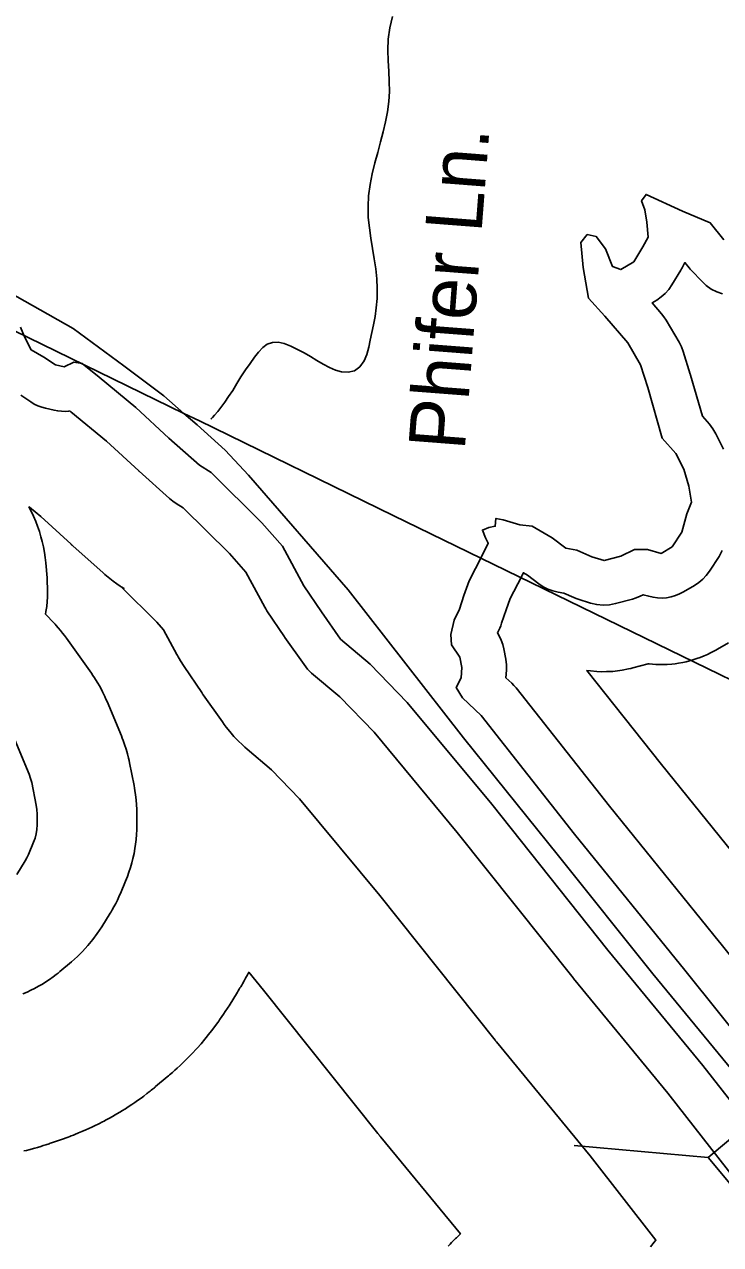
# Model space of a CAD drawing. Extents: x 1950930 to 2061844, y 904556 to 1017002.
# Drawn here: x 1964405 to 1965577, y 992041 to 994094 of the extents above; entities that cross this region are included whole.
import ezdxf

# ---------------------------------------------------------------- set-up
doc = ezdxf.new("R2010")
doc.units = 0
for name, color, linetype in [('Exist Hydrographic Buffer Line', 7, 'Continuous'), ('Exist Hydrographic Lake Shore', 7, 'Continuous'), ('Exist Road Non-System Type 51', 7, 'Continuous'), ('Exist Road Non-System Type 51 Label', 7, 'Continuous'), ('Exist Road Primary NC Attributed', 7, 'Continuous'), ('Exist Road Primary NC Structure Standard Bridge CELL', 7, 'Continuous'), ('Exist Utilities Electrical Transmission Line', 7, 'Continuous')]:
    doc.layers.add(name, color=color, linetype=linetype)

msp = doc.modelspace()

# ---------------------------------------------------------------- linework, layer by layer
at = {"layer": 'Exist Hydrographic Buffer Line'}
for points in [[(1965580.2, 993640.3), (1965570.4, 993643.7), (1965561.2, 993648.4), (1965552.7, 993654.3), (1965545, 993661.4), (1965527.6, 993679.9), (1965525.7, 993682), (1965523.9, 993684.2), (1965516.9, 993692.8), (1965512.2, 993684), (1965511.2, 993682.2), (1965510.1, 993680.3), (1965494.9, 993655.3), (1965489.7, 993647.8), (1965483.7, 993641), (1965476.9, 993635.1), (1965469.4, 993629.9), (1965461.5, 993625.2), (1965477.2, 993607), (1965481.4, 993601.7), (1965485.1, 993596), (1965506.9, 993558.9), (1965510.8, 993551.3), (1965513.8, 993543.4), (1965525.8, 993505.2), (1965526, 993504.3), (1965526.3, 993503.5), (1965546.2, 993434.5), (1965558.1, 993420.9), (1965563.9, 993413.3), (1965568.7, 993405), (1965581.8, 993378.9)], [(1965646.3, 992093.3), (1965488.3, 992295.4), (1965329.3, 992488.7), (1965328.9, 992489.2), (1965328.6, 992489.6), (1965133.5, 992734.3), (1964993.6, 992902.8), (1964936, 992962.4), (1964888.7, 993002.5), (1964881.8, 993009.2), (1964875.9, 993016.6), (1964843.7, 993062.4), (1964843.3, 993063), (1964842.9, 993063.6), (1964813.5, 993107.2), (1964811.5, 993110.3), (1964809.7, 993113.4), (1964777.9, 993172.3), (1964750.3, 993203.3), (1964672.7, 993280.5), (1964660.6, 993287.9), (1964655, 993291.7), (1964649.7, 993296), (1964598.5, 993341.8), (1964598.1, 993342.2), (1964597.7, 993342.5), (1964543.6, 993392.4), (1964483.4, 993442.1), (1964481.9, 993443.3), (1964479.9, 993443), (1964473.7, 993442.6), (1964467.5, 993442.7), (1964461.3, 993443.4), (1964455.2, 993444.5), (1964441, 993447.8), (1964434.5, 993449.6), (1964428.1, 993452), (1964422, 993455), (1964416.2, 993458.5), (1964399.3, 993469.8)], [(1965458.6, 992036.9), (1965465, 992045.1), (1965468, 992048.5), (1965357.2, 992190.3), (1965199.5, 992382), (1965199.3, 992382.3), (1965199.1, 992382.5), (1965198.8, 992383), (1965198.4, 992383.5), (1965198, 992383.9), (1965197.6, 992384.4), (1965197.4, 992384.6), (1965197.2, 992384.9), (1965003.2, 992628.3), (1964868.3, 992790.6), (1964820.9, 992839.7), (1964780, 992874.4), (1964776, 992877.9), (1964772.1, 992881.6), (1964765.2, 992888.2), (1964757.7, 992895.9), (1964750.8, 992904.1), (1964744.8, 992911.5), (1964741.5, 992915.8), (1964738.4, 992920.1), (1964706.2, 992965.9), (1964706, 992966.2), (1964705.8, 992966.5), (1964705.4, 992967.1), (1964704.9, 992967.7), (1964704.5, 992968.4), (1964704.1, 992969), (1964703.9, 992969.3), (1964703.7, 992969.6), (1964674.2, 993013.2), (1964673.1, 993014.9), (1964672, 993016.6), (1964670, 993019.7), (1964667.8, 993023.2), (1964665.8, 993026.8), (1964663.9, 993029.9), (1964662.9, 993031.7), (1964661.9, 993033.5), (1964639.4, 993075.3), (1964628.2, 993087.9), (1964568.2, 993147.5), (1964573, 993144.6), (1964569.8, 993146.6), (1964566.6, 993148.7), (1964561, 993152.5), (1964554.8, 993156.9), (1964548.8, 993161.5), (1964543.5, 993165.8), (1964540.6, 993168.3), (1964537.8, 993170.8), (1964486.6, 993216.5), (1964486.3, 993216.8), (1964486.1, 993217), (1964485.6, 993217.4), (1964485.2, 993217.8), (1964484.7, 993218.2), (1964484.3, 993218.6), (1964484, 993218.8), (1964483.8, 993219), (1964433.2, 993265.8), (1964413.9, 993281.6), (1964412.9, 993281.9), (1964416.6, 993274.7), (1964420.7, 993266.2), (1964424.3, 993257.5), (1964427.4, 993249.7), (1964430.5, 993240.8), (1964433.1, 993231.8), (1964435.2, 993223.7), (1964437.3, 993214.5), (1964438.9, 993205.2), (1964440.1, 993196.9), (1964440.7, 993192.3), (1964441.2, 993187.6), (1964443.4, 993162.5), (1964443.7, 993158.3), (1964443.9, 993154.2), (1964444.2, 993146.7), (1964444.3, 993138.4), (1964444, 993130), (1964443.5, 993122.6), (1964442.8, 993114.3), (1964441.6, 993106), (1964440.9, 993101.7), (1964455.2, 993086.5), (1964457.2, 993084.4), (1964459, 993082.3), (1964462.4, 993078.5), (1964466, 993074.2), (1964469.6, 993069.7), (1964472.6, 993065.7), (1964474.3, 993063.4), (1964476, 993061.1), (1964518, 993002.3), (1964520.6, 992998.4), (1964523.2, 992994.4), (1964527.7, 992987.2), (1964532.6, 992979.1), (1964536.9, 992970.7), (1964540.6, 992963), (1964542.6, 992958.7), (1964544.5, 992954.4), (1964568.5, 992896.6), (1964570, 992892.8), (1964571.4, 992888.9), (1964573.9, 992882), (1964576.5, 992874.2), (1964578.7, 992866.3), (1964580.5, 992859.1), (1964581.4, 992855.1), (1964582.3, 992851.1), (1964589.9, 992813), (1964590.7, 992808.9), (1964591.4, 992804.8), (1964592.4, 992797.5), (1964593.5, 992789.3), (1964594.1, 992781), (1964594.4, 992773.6), (1964594.6, 992769.5), (1964594.6, 992765.3), (1964594.6, 992746.8), (1964594.6, 992742.6), (1964594.4, 992738.4), (1964594.1, 992731), (1964593.4, 992722.6), (1964592.4, 992714.3), (1964591.3, 992707), (1964589.8, 992698.7), (1964588, 992690.6), (1964586.1, 992683.3), (1964583.9, 992675.3), (1964581.2, 992667.4), (1964578.7, 992660.3), (1964577.2, 992656.4), (1964575.6, 992652.5), (1964566.9, 992631.8), (1964565.6, 992628.8), (1964564.3, 992625.9), (1964561.8, 992620.6), (1964558.9, 992614.7), (1964555.8, 992608.9), (1964552.9, 992603.9), (1964551.3, 992601), (1964549.6, 992598.2), (1964535.4, 992575.3), (1964531.7, 992569.7), (1964527.9, 992564.2), (1964520.7, 992554.4), (1964512.3, 992543.9), (1964503, 992534.1), (1964494.4, 992525.6), (1964489.5, 992521), (1964484.4, 992516.6), (1964464.8, 992500.2), (1964461.9, 992497.8), (1964458.9, 992495.5), (1964453.6, 992491.5), (1964447.5, 992487), (1964441.2, 992482.9), (1964435.5, 992479.3), (1964429, 992475.5), (1964422.4, 992471.9), (1964416.4, 992468.9), (1964409.7, 992465.6), (1964402.7, 992462.6)], [(1965579.7, 993208.5), (1965574.3, 993198.6), (1965557.9, 993173.6), (1965552.8, 993166.6), (1965546.9, 993160.3), (1965540.3, 993154.7), (1965533.1, 993149.9), (1965514.6, 993139), (1965507.9, 993135.5), (1965500.8, 993132.6), (1965493.5, 993130.6), (1965486, 993129.2), (1965478.5, 993128.6), (1965470.9, 993128.8), (1965463.3, 993129.8), (1965455.9, 993131.5), (1965446.7, 993134.1), (1965441.3, 993131.5), (1965435, 993128.9), (1965428.5, 993126.8), (1965400.2, 993119.2), (1965389.7, 993117.2), (1965379.1, 993116.6), (1965368.5, 993117.6), (1965358.1, 993120.1), (1965337.4, 993126.7), (1965333.7, 993127.9), (1965330.1, 993129.4), (1965313.1, 993136.8), (1965303.4, 993138.5), (1965294.7, 993140.6), (1965286.3, 993143.6), (1965278.3, 993147.7), (1965270.9, 993152.7), (1965251.8, 993167.3), (1965245, 993171.2), (1965243.1, 993167.1), (1965242.4, 993165.7), (1965241.7, 993164.3), (1965222.5, 993127.9), (1965215.8, 993108.6), (1965208.3, 993086.2), (1965206.8, 993082), (1965205.1, 993077.9), (1965201.2, 993069.8), (1965204.2, 993064.9), (1965207.6, 993057.9), (1965210.2, 993050.5), (1965212, 993043), (1965215.3, 993025.5), (1965216.4, 993016.3), (1965216.4, 993007.1), (1965215.6, 992994.6), (1965225.3, 992985.5), (1965229.1, 992981.6), (1965232.6, 992977.5), (1965389.7, 992778.4), (1965575.1, 992549.8), (1965575.3, 992549.6), (1965575.5, 992549.4), (1965693.1, 992402.2)], [(1965589.9, 993053.4), (1965571.4, 993042.5), (1965569, 993041.1), (1965566.5, 993039.7), (1965559.7, 993036.2), (1965554.6, 993033.7), (1965549.4, 993031.5), (1965542.4, 993028.6), (1965537.1, 993026.7), (1965531.6, 993025), (1965524.3, 993022.9), (1965518.8, 993021.5), (1965513.3, 993020.3), (1965505.8, 993019), (1965500.2, 993018.1), (1965494.6, 993017.5), (1965487, 993017), (1965481.3, 993016.7), (1965475.7, 993016.7), (1965468.1, 993016.9), (1965462.4, 993017.2), (1965456.7, 993017.7), (1965454.9, 993018), (1965429.3, 993011.1), (1965425.5, 993010.1), (1965421.6, 993009.3), (1965411.1, 993007.2), (1965403.2, 993006), (1965395.3, 993005.3), (1965384.6, 993004.8), (1965376.7, 993004.7), (1965368.7, 993005.1), (1965358.1, 993006.1), (1965352, 993006.9), (1965477.1, 992848.4), (1965662.1, 992620.4)], [(1964389.3, 992890), (1964413.3, 992832.2), (1964415.8, 992825.3), (1964417.6, 992818.2), (1964425.2, 992780), (1964426.3, 992772.7), (1964426.6, 992765.3), (1964426.6, 992746.8), (1964426.3, 992739.3), (1964425.2, 992732), (1964423.3, 992724.7), (1964420.8, 992717.7), (1964412.1, 992697), (1964409.6, 992691.7), (1964406.7, 992686.6), (1964392.5, 992663.7)], [(1965118.4, 992038.5), (1965121.6, 992041.8), (1965124, 992044.3), (1965126.4, 992046.7), (1965129.7, 992049.9), (1965130.9, 992051.1), (1965132.2, 992052.3), (1965138.1, 992057.9), (1965139, 992058.9), (1965004.9, 992221.9), (1965004.8, 992222), (1965004.8, 992222.1), (1965004.6, 992222.4), (1965004.4, 992222.6), (1965004.3, 992222.7), (1965004.1, 992223), (1965004, 992223.1), (1965003.9, 992223.2), (1965003.5, 992223.6), (1965003.4, 992223.8), (1965003.2, 992224), (1965002.8, 992224.5), (1965002.5, 992224.9), (1965002.2, 992225.2), (1965001.8, 992225.7), (1965001.7, 992225.9), (1965001.5, 992226.1), (1965001.2, 992226.6), (1965001.1, 992226.6), (1965001, 992226.7), (1965000.8, 992227), (1965000.7, 992227.2), (1965000.5, 992227.4), (1965000.3, 992227.6), (1965000.2, 992227.7), (1965000.2, 992227.8), (1964807.7, 992469.2), (1964782.8, 992499.2), (1964780.6, 992494.9), (1964777.5, 992489.1), (1964776.3, 992487), (1964775.1, 992484.8), (1964772.2, 992479.7), (1964771.6, 992478.7), (1964771, 992477.6), (1964769.4, 992474.8), (1964768.1, 992472.7), (1964766.9, 992470.6), (1964765.2, 992467.8), (1964764.5, 992466.7), (1964763.9, 992465.7), (1964749.7, 992442.8), (1964748.4, 992440.6), (1964747, 992438.5), (1964743.3, 992432.8), (1964740.6, 992428.6), (1964737.7, 992424.4), (1964733.8, 992418.9), (1964732.3, 992416.8), (1964730.8, 992414.8), (1964723.7, 992405.1), (1964720.6, 992401), (1964717.5, 992397), (1964709.1, 992386.5), (1964702.6, 992378.7), (1964695.8, 992371.2), (1964686.5, 992361.4), (1964683, 992357.7), (1964679.4, 992354.1), (1964670.8, 992345.7), (1964669, 992343.9), (1964667.2, 992342.2), (1964662.3, 992337.5), (1964658.5, 992334.1), (1964654.7, 992330.7), (1964649.6, 992326.3), (1964647.7, 992324.7), (1964645.8, 992323), (1964626.2, 992306.7), (1964625.1, 992305.8), (1964624, 992304.9), (1964621.1, 992302.5), (1964618.9, 992300.7), (1964616.7, 992299), (1964613.7, 992296.7), (1964612.6, 992295.8), (1964611.5, 992295), (1964606.1, 992290.9), (1964603.9, 992289.2), (1964601.6, 992287.5), (1964595.5, 992283.1), (1964590.9, 992279.8), (1964586.2, 992276.7), (1964579.9, 992272.5), (1964577.6, 992271), (1964575.2, 992269.5), (1964569.5, 992265.9), (1964567.1, 992264.4), (1964564.7, 992263), (1964558.2, 992259.1), (1964553.4, 992256.3), (1964548.4, 992253.5), (1964541.8, 992250), (1964539.3, 992248.7), (1964536.8, 992247.4), (1964530.8, 992244.3), (1964528.3, 992243), (1964525.8, 992241.8), (1964519, 992238.5), (1964513.9, 992236.2), (1964508.7, 992233.9), (1964501.8, 992230.9), (1964499.2, 992229.8), (1964496.6, 992228.8), (1964490.4, 992226.3), (1964489.1, 992225.7), (1964487.7, 992225.2), (1964484.2, 992223.9), (1964481.6, 992222.9), (1964479, 992221.9), (1964475.4, 992220.6), (1964474.1, 992220.1), (1964472.8, 992219.6), (1964451, 992212), (1964448.9, 992211.3), (1964446.8, 992210.6), (1964441.3, 992208.8), (1964437.1, 992207.4), (1964432.9, 992206.2), (1964427.3, 992204.5), (1964425.2, 992203.9), (1964423.1, 992203.3), (1964413, 992200.6), (1964408.8, 992199.4), (1964404.5, 992198.4)]]:
    msp.add_lwpolyline(points, dxfattribs=at)
at = {"layer": 'Exist Hydrographic Lake Shore'}
for points in [[(1965634.5, 992355.4), (1965516.9, 992502.6), (1965331.1, 992731.5), (1965173.7, 992931), (1965142.6, 992960.5), (1965131.7, 992977.9), (1965140.5, 992994.3), (1965141.5, 993011.7), (1965138.3, 993029.2), (1965124.1, 993049.9), (1965123, 993067.3), (1965128.5, 993091.3), (1965137.2, 993109.9), (1965144.8, 993132.7), (1965153.5, 993157.8), (1965175.3, 993199.3), (1965185.7, 993221.1), (1965181.3, 993229.8), (1965175.9, 993242.9), (1965186.8, 993247.2), (1965197.7, 993249.4), (1965198.7, 993262.5), (1965210.7, 993260.3), (1965239.1, 993251.6), (1965259.8, 993249.4), (1965293.5, 993229.8), (1965316.4, 993212.3), (1965334.9, 993209.1), (1965360, 993198.2), (1965380.7, 993191.6), (1965409, 993199.3), (1965431.9, 993210.2), (1965453.7, 993210.2), (1965476.6, 993203.6), (1965495.1, 993214.5), (1965511.4, 993239.6), (1965520.1, 993270.1), (1965527.8, 993289.7), (1965523.4, 993317), (1965514.7, 993345.4), (1965501.6, 993371.5), (1965478.7, 993397.7), (1965454.2, 993482.7), (1965442.2, 993520.9), (1965420.5, 993558), (1965381.8, 993602.7), (1965354.5, 993633.2), (1965345.8, 993684.4), (1965341.5, 993726.9), (1965352.4, 993740), (1965367.6, 993736.8), (1965382.9, 993716), (1965394.9, 993686.6), (1965409, 993681.2), (1965430.8, 993694.2), (1965446.1, 993719.3), (1965454.8, 993735.7), (1965452.6, 993760.7), (1965449.3, 993781.5), (1965443.9, 993796.7), (1965451.5, 993807.6), (1965512.5, 993779.3), (1965559.4, 993759.6), (1965582.2, 993731.3)], [(1964399, 993584.1), (1964405.6, 993567.8), (1964416.5, 993546), (1964438.3, 993534), (1964457.9, 993520.9), (1964472, 993517.6), (1964488.4, 993525.2), (1964502.5, 993523.1), (1964530.9, 993500.2), (1964593, 993448.9), (1964648.5, 993397.7), (1964699.7, 993351.9), (1964719.4, 993339.9), (1964804.9, 993254.9), (1964839.7, 993215.6), (1964875.7, 993149.1), (1964905.1, 993105.5), (1964937.3, 993059.7), (1964987.4, 993017.2), (1965049.5, 992952.9)], [(1965049.5, 992952.9), (1965191.7, 992781.7), (1965387.2, 992536.4), (1965546.8, 992342.3), (1965705.4, 992139.5)]]:
    msp.add_lwpolyline(points, dxfattribs=at)
at = {"layer": 'Exist Road Non-System Type 51'}
for points in [[(1965024.6, 994106.9), (1965020.1, 994088.1), (1965017.6, 994068.7), (1965017.1, 994050.5), (1965017.6, 994032.3), (1965018.6, 994014.7), (1965019, 993997.7), (1965019.5, 993980.7), (1965018.5, 993963.7), (1965016.5, 993946.8), (1965013.1, 993929.8), (1965009.1, 993912.8), (1965004.8, 993895.8), (1964999.8, 993878.2), (1964994.9, 993860.6), (1964990.5, 993842.4), (1964987, 993824.2), (1964984.5, 993805.4), (1964983.5, 993787.2), (1964984, 993768.9), (1964985.9, 993751.4), (1964988.4, 993733.8), (1964990.8, 993716.8), (1964993.8, 993699.2), (1964996.6, 993682.2), (1964998.1, 993665.8), (1964999, 993649.4), (1964999, 993632.4), (1964997.5, 993616.6), (1964995.5, 993602.1), (1964992.6, 993588.1), (1964990.1, 993575.4), (1964987.1, 993562.6), (1964984.8, 993550.5), (1964981.8, 993538.4), (1964976.9, 993527.4), (1964970, 993517.8), (1964960.6, 993511.1), (1964949.9, 993508.7), (1964939.1, 993509.3), (1964928.8, 993511.8), (1964918.5, 993516.6), (1964908.2, 993522.1), (1964897.5, 993528.1), (1964886.6, 993534.8), (1964875.9, 993540.9), (1964864.6, 993547), (1964853.9, 993552.5), (1964842.6, 993556.8), (1964832.2, 993559.2), (1964823, 993558.6), (1964814.1, 993555.6), (1964806.4, 993550.1), (1964799.5, 993542.2), (1964792.6, 993533.8), (1964785.2, 993523.4), (1964777.4, 993512.5), (1964769.5, 993501)], [(1964769.5, 993501), (1964762.6, 993489.5), (1964755.8, 993477.9), (1964748.9, 993467.6), (1964742.5, 993457.9), (1964736.1, 993449.4), (1964730.8, 993442.2), (1964725.4, 993436.1), (1964721.9, 993432.5), (1964719.9, 993430.7), (1964719.4, 993430.1), (1964719.9, 993430.1)]]:
    msp.add_lwpolyline(points, dxfattribs=at)
at = {"layer": 'Exist Road Primary NC Attributed'}
msp.add_lwpolyline([(1965612.2, 992315.1), (1965462.6, 992496.4), (1965304.3, 992695.1), (1965144.1, 992893.5), (1964950.1, 993142.4), (1964782.4, 993335.1), (1964743.1, 993377.2), (1964695.8, 993419.9), (1964673.5, 993439.3), (1964640, 993468.5), (1964572.4, 993519), (1964487.3, 993581.8), (1964337.2, 993666.5), (1964114, 993804.4), (1963968.1, 993901.3), (1963876.2, 993953.4), (1963816.3, 993991.7), (1963758.6, 994041.9), (1963698.7, 994087.9), (1963638.8, 994150.2)], dxfattribs=at)
at = {"layer": 'Exist Road Primary NC Structure Standard Bridge CELL'}
msp.add_line((1965330.3, 992207.6), (1965555.7, 992187.3), dxfattribs=at)
msp.add_lwpolyline([(1965733.5, 992335.8), (1966051.3, 991955.3), (1965873.5, 991806.8), (1965555.7, 992187.3)], close=True, dxfattribs=at)
at = {"layer": 'Exist Utilities Electrical Transmission Line'}
msp.add_line((1964673.5, 993439.3), (1964699.7, 993426.5), dxfattribs=at)
for points in [[(1963323.7, 994092.7), (1963481.6, 994020.4), (1964673.5, 993439.3)], [(1964699.7, 993426.5), (1965026.1, 993267.4), (1967265.9, 992177.2), (1967717.1, 991952.2)]]:
    msp.add_lwpolyline(points, dxfattribs=at)

# ---------------------------------------------------------------- texts
at = {"layer": 'Exist Road Non-System Type 51 Label'}
msp.add_text('Phifer Ln.', height=95, rotation=85.584, dxfattribs=at).set_placement((1965146.1, 993375.6))

doc.saveas('drawing.dxf')
